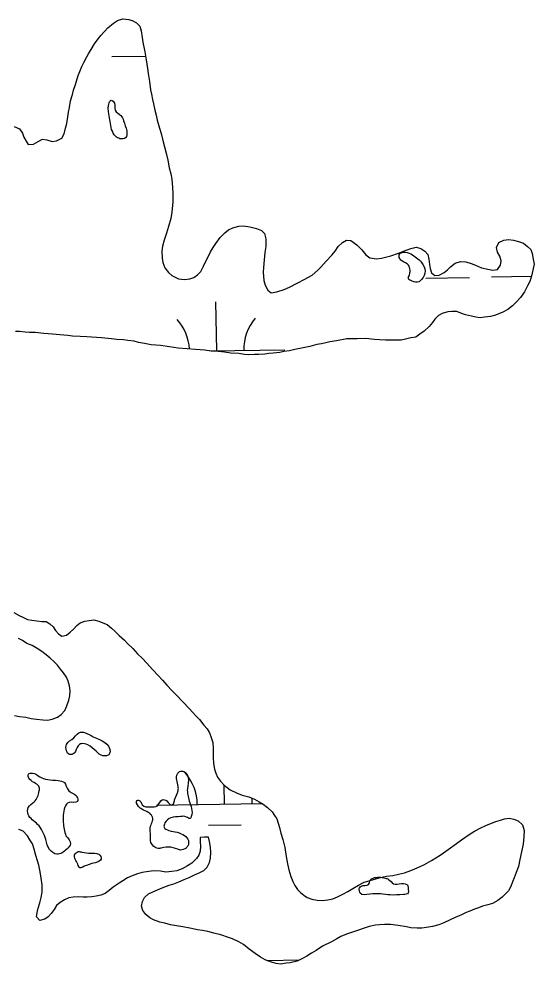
# Model space of a CAD drawing. Extents: x 3887375 to 3925618, y 296674 to 322633.
# Drawn here: x 3904629 to 3905007, y 313429 to 314123 of the extents above; entities that cross this region are included whole.
import ezdxf

# ---------------------------------------------------------------- set-up
doc = ezdxf.new("R2010")
doc.units = 0
doc.layers.add('V-RIVR-EDGE', color=7, linetype='Continuous')
doc.layers.add('V-WETL-SWMP', color=7, linetype='Continuous')

msp = doc.modelspace()

# ---------------------------------------------------------------- linework, layer by layer
at = {"layer": 'V-RIVR-EDGE'}
for points in [[(3904696.61, 314041.44), (3904694.58, 314052.87), (3904694.9, 314061.07), (3904696.37, 314062.83), (3904697.83, 314062.24), (3904699.28, 314055.49), (3904703.37, 314051.67), (3904705.41, 314047.86), (3904707.74, 314040.53)], [(3904707.74, 314040.53), (3904706.85, 314035.26), (3904702.74, 314034.68), (3904699.52, 314036.45), (3904696.61, 314041.44)], [(3904915.5, 313934.83), (3904915.8, 313938.06), (3904914.64, 313941.87), (3904909.67, 313945.1), (3904907.91, 313947.45), (3904908.21, 313950.09), (3904910.56, 313951.25), (3904916.42, 313950.07), (3904924.31, 313943.89)], [(3904924.31, 313943.89), (3904926.93, 313937.44), (3904924.28, 313931.3), (3904922.23, 313929.54), (3904917.25, 313930.14), (3904914.61, 313931.91), (3904915.5, 313934.83)], [(3904685.22, 313584.99), (3904679.08, 313589.69), (3904674.4, 313590.58), (3904672.05, 313589.12), (3904669.11, 313583.56), (3904665.59, 313582.69), (3904663.54, 313585.33), (3904663.55, 313590.02), (3904668.84, 313594.99), (3904673.83, 313599.08), (3904676.76, 313598.78), (3904683.2, 313595.54)], [(3904683.2, 313595.54), (3904695.48, 313585.25), (3904694.89, 313582.91), (3904692.83, 313581.75), (3904690.2, 313581.75), (3904685.22, 313584.99)], [(3904648.41, 313520.22), (3904642.29, 313531.37), (3904635.4, 313538.68), (3904635.41, 313543.67), (3904639.65, 313547.88), (3904643.5, 313555.93), (3904643.51, 313558.61), (3904636.62, 313564.39), (3904635.48, 313568.23), (3904638.55, 313568.99), (3904643.91, 313566.29), (3904649.67, 313564.36), (3904657.34, 313563.57), (3904661.94, 313562.02), (3904664.62, 313556.64), (3904671.13, 313551.64), (3904671.5, 313548.18), (3904665.36, 313547.43), (3904662.28, 313543.98), (3904661.12, 313538.23), (3904661.1, 313532.86), (3904663, 313522.87)], [(3904746.87, 313512.47), (3904740.13, 313514.53), (3904733.1, 313513.97), (3904730.75, 313513.68), (3904725.49, 313518.09), (3904725.21, 313523.07), (3904724.93, 313528.93), (3904726.41, 313533.03), (3904726.71, 313536.54), (3904725.54, 313538.6), (3904716.47, 313544.48), (3904715.31, 313548.88), (3904716.48, 313549.17), (3904719.11, 313545.64), (3904724.97, 313544.16), (3904730.25, 313545.03), (3904733.77, 313549.42), (3904737.29, 313548.53), (3904740.79, 313545.59), (3904741.97, 313546.47), (3904742.85, 313549.39), (3904745.51, 313556.13), (3904745.52, 313559.06), (3904744.95, 313568.43), (3904746.71, 313570.19), (3904749.64, 313570.18), (3904752.86, 313565.78), (3904752.25, 313557.57), (3904753.69, 313548.49), (3904755.13, 313537.06), (3904754.25, 313535.59), (3904751.61, 313536.77), (3904747.22, 313537.08), (3904740.19, 313536.22), (3904735.78, 313532.42), (3904735.19, 313529.2), (3904738.7, 313526.84), (3904744.85, 313525.66)], [(3904663, 313522.87), (3904666.44, 313517.11), (3904663.74, 313513.28), (3904656.44, 313509.46), (3904651.07, 313512.92), (3904648.41, 313520.22)], [(3904744.85, 313525.66), (3904753.04, 313519.48), (3904752.73, 313515.97), (3904751.26, 313513.92), (3904746.87, 313512.47)], [(3904676.38, 313500.58), (3904673.3, 313499.43), (3904671.77, 313502.12), (3904669.49, 313509.04), (3904672.18, 313511.34), (3904674.87, 313510.94)], [(3904674.87, 313510.94), (3904681.39, 313510.16), (3904687.14, 313509.38), (3904689.05, 313505.92), (3904684.44, 313503.25), (3904676.38, 313500.58)], [(3904910.86, 313479.83), (3904901.19, 313479.56), (3904886.25, 313480.19), (3904879.22, 313480.79), (3904878.64, 313482.55), (3904878.64, 313484.89), (3904879.82, 313486.06), (3904885.39, 313487.22), (3904886.57, 313490.44), (3904888.62, 313491.9), (3904897.7, 313491.88), (3904900.05, 313490.99), (3904903.55, 313487.76), (3904909.41, 313488.04)], [(3904909.41, 313488.04), (3904914.1, 313486.56), (3904914.39, 313484.22), (3904914.38, 313481), (3904910.86, 313479.83)]]:
    msp.add_spline(points, degree=3, dxfattribs=at)
at = {"layer": 'V-WETL-SWMP'}
for p, q in [((3904696.67, 314094.89), (3904721.58, 314095.32)), ((3904927.49, 313932.33), (3904959.49, 313932.87)), ((3904975.49, 313933.15), (3905004.87, 313933.65)), ((3904773.79, 313878.94), (3904773.18, 313914.93)), ((3904768.85, 313878.85), (3904823.79, 313879.8)), ((3904779.5, 313546.31), (3904779.27, 313560.08)), ((3904729.51, 313545.45), (3904807, 313546.78)), ((3904767.77, 313530.68), (3904791.77, 313531.09)), ((3904810.89, 313431.4), (3904834.51, 313431.81))]:
    msp.add_line(p, q, dxfattribs=at)
for points in [[(3904676.34, 314090.52), (3904678.35, 314094.66), (3904679.85, 314097.42), (3904681.57, 314100.17), (3904684.05, 314104.31), (3904686.01, 314107.05), (3904688.69, 314110.48), (3904693.78, 314115.93), (3904698.11, 314119.53), (3904700.98, 314121.31), (3904704.77, 314122.59), (3904709.2, 314122.21), (3904712.21, 314121.18), (3904714.97, 314119.68), (3904717.23, 314117.27), (3904718.28, 314113.73), (3904719.07, 314109.02), (3904719.66, 314105.49), (3904721.06, 314098.43), (3904722.04, 314092.54), (3904723.01, 314086.19), (3904723.59, 314082.43), (3904724.57, 314076.55), (3904725.3, 314070.44), (3904725.91, 314067.38), (3904726.71, 314063.37), (3904727.31, 314060.31), (3904728.33, 314055.6), (3904729.39, 314052.05), (3904730.2, 314048.28), (3904731.88, 314042.38), (3904732.92, 314038.37), (3904734.37, 314032.47), (3904735.42, 314028.69), (3904736.87, 314023.03), (3904737.91, 314019.02), (3904738.9, 314013.37), (3904740.15, 314008.88), (3904740.73, 314004.88), (3904741.23, 313998.78), (3904741.56, 313994.56), (3904741.59, 313988.24), (3904740.88, 313980.78), (3904740.03, 313976.12), (3904738.44, 313970.32), (3904736.87, 313965.23), (3904735.3, 313960.13), (3904733.98, 313955.73), (3904733.39, 313952), (3904733.7, 313947.08), (3904734.3, 313943.78), (3904735.81, 313939.99), (3904738.5, 313936.39), (3904740.77, 313934.21), (3904745.84, 313931.71), (3904750.04, 313931.34), (3904754.04, 313931.91), (3904757.11, 313932.74), (3904759.75, 313934.77), (3904762.17, 313937.26), (3904764.17, 313941.17), (3904765.92, 313944.86), (3904767.68, 313948.55), (3904769.18, 313951.54), (3904771.16, 313954.75), (3904773.13, 313957.73), (3904776.31, 313962.08), (3904779.7, 313965.48), (3904782.58, 313967.72), (3904785.67, 313969.26), (3904790.16, 313970.52), (3904793.44, 313970.65), (3904798.1, 313970.03), (3904802.97, 313968.7), (3904806.67, 313967.17), (3904808.93, 313964.99), (3904809.98, 313961.22), (3904809.8, 313955.6), (3904809.19, 313951.18), (3904808.55, 313945.82), (3904808.13, 313940.22), (3904808.02, 313936.71), (3904808.52, 313930.61), (3904809.34, 313927.07), (3904811.33, 313923.5), (3904813.84, 313921.54), (3904817.85, 313922.35), (3904823.28, 313924.04), (3904827.32, 313925.79), (3904833.27, 313928.87), (3904838.03, 313931.29), (3904843.99, 313934.6), (3904848.08, 313938.22), (3904850.26, 313940.48), (3904854.15, 313944.81), (3904858.26, 313949.12), (3904860.7, 313952.08), (3904862.92, 313955.52), (3904866.06, 313958.46), (3904869.16, 313960.23), (3904872.42, 313959.89)], [(3904624.97, 314043.51), (3904628.9, 314041.98), (3904631.13, 314038.63), (3904632.21, 314035.79), (3904633.76, 314032.93), (3904635.31, 314030.3), (3904639.3, 314030.64), (3904642.64, 314032.64), (3904645.97, 314034.4), (3904649, 314033.84), (3904652.93, 314032.54), (3904656.23, 314033.13), (3904660.04, 314035.12), (3904661.78, 314038.34), (3904662.84, 314042.28), (3904663.66, 314045.76), (3904664.23, 314049.02), (3904664.87, 314054.15), (3904665.68, 314057.63), (3904666.54, 314062.52), (3904667.86, 314067.16), (3904668.66, 314070.17), (3904670.2, 314074.34), (3904672.06, 314081.06), (3904673.33, 314084.06), (3904674.85, 314087.76), (3904676.34, 314090.52)], [(3904872.42, 313959.89), (3904876.76, 313956.71), (3904880.39, 313953.08), (3904883.31, 313949.48), (3904886.29, 313947.27), (3904891.17, 313946.41), (3904894.94, 313946.99), (3904901.77, 313948.64), (3904907.22, 313950.57), (3904911.01, 313952.09), (3904916.46, 313954.02), (3904920.24, 313955.06), (3904923.71, 313954.01), (3904926.69, 313952.05), (3904928.95, 313949.63), (3904929.55, 313946.34), (3904930.12, 313942.34), (3904930.49, 313939.29), (3904931.56, 313936.21), (3904934.07, 313934.26), (3904937.12, 313934.39), (3904940.93, 313936.37), (3904943.33, 313938.4), (3904945.51, 313940.67), (3904948.87, 313943.37), (3904952.89, 313944.64), (3904956.63, 313944.29), (3904960.56, 313942.99), (3904963.8, 313941.72), (3904968.19, 313939.93), (3904972.83, 313938.85), (3904976.56, 313938.26), (3904980.08, 313938.61), (3904982.29, 313941.82), (3904982.63, 313945.08), (3904981.8, 313948.39), (3904980.03, 313951.48), (3904979.2, 313954.79), (3904980.96, 313958.48), (3904984.76, 313960.22), (3904988.04, 313960.59), (3904991.78, 313960.23), (3904995.49, 313959.17), (3904999.19, 313957.88), (3905002.15, 313955.45), (3905004.42, 313953.27), (3905005.5, 313950.42), (3905006.3, 313946.19), (3905006.89, 313942.66), (3905006.08, 313939.41), (3905005.23, 313934.75), (3905003.66, 313929.89), (3905002.4, 313927.12), (3904999.91, 313922.29), (3904996.96, 313918.17), (3904993.81, 313914.77), (3904990.92, 313912.05), (3904987.55, 313909.35), (3904983.98, 313907.36), (3904978.52, 313905.2), (3904974.75, 313904.15), (3904970.52, 313903.59), (3904967.23, 313903.23), (3904964.2, 313903.56), (3904960.95, 313904.36), (3904956.54, 313905.44), (3904953.06, 313906.49), (3904950.06, 313907.76), (3904946.55, 313907.87), (3904943.5, 313907.51), (3904939.25, 313906.47), (3904936.63, 313904.92), (3904933.96, 313902.2), (3904932.25, 313899.68), (3904929.81, 313896.72), (3904926.19, 313893.32), (3904923.07, 313891.09), (3904919.97, 313889.08), (3904916.44, 313888.49), (3904912.43, 313887.45), (3904909.36, 313886.85), (3904903.98, 313886.79), (3904897.66, 313886.76), (3904893.23, 313887.14), (3904889.72, 313887.25), (3904883.42, 313887.93), (3904876.86, 313887.67), (3904873.82, 313887.77), (3904869.37, 313887.68), (3904861.84, 313886.29), (3904856.9, 313885.51), (3904853.84, 313884.91), (3904850.77, 313884.07), (3904847.24, 313883.48), (3904842.29, 313882.24), (3904837.34, 313881.23), (3904831.22, 313880.03), (3904827.2, 313878.99), (3904823.21, 313878.41), (3904820.15, 313877.81), (3904815.21, 313877.27)], [(3904815.21, 313877.27), (3904812.16, 313876.9), (3904809.1, 313876.53), (3904804.65, 313876.21), (3904801.61, 313876.31), (3904797.15, 313875.98), (3904794.12, 313876.32), (3904789.93, 313876.92), (3904784.09, 313877.34), (3904779.43, 313877.96), (3904774.76, 313878.35), (3904769.63, 313878.75), (3904764.97, 313879.37), (3904761.7, 313879.71), (3904758.2, 313879.82), (3904752.13, 313880.49), (3904745.6, 313880.93), (3904739.07, 313881.85), (3904732.55, 313882.76), (3904725.79, 313883.45), (3904720.67, 313884.32), (3904716.25, 313885.16), (3904713.23, 313885.96), (3904708.57, 313886.58), (3904705.31, 313886.92), (3904700.41, 313887.31), (3904696.44, 313887.68), (3904689.21, 313888.38), (3904681.74, 313889.09), (3904678.47, 313889.2), (3904673.56, 313889.35), (3904667.96, 313889.77), (3904664.46, 313890.12), (3904658.63, 313890.78), (3904653.26, 313891.18), (3904646.96, 313891.62), (3904640.43, 313892.3), (3904636.22, 313892.44), (3904633.18, 313892.54), (3904628.99, 313893.14), (3904625.95, 313893.24)], [(3904624.94, 313686.86), (3904628.62, 313684.62), (3904631.4, 313683.36), (3904634.88, 313681.83), (3904638.15, 313681.26), (3904641.66, 313680.67), (3904645.4, 313680.32), (3904648.46, 313680.22), (3904651.22, 313678.48), (3904653.73, 313676.29), (3904655.53, 313673.64), (3904657.56, 313671.23), (3904660.09, 313669.5), (3904663.41, 313670.33), (3904666.3, 313672.35), (3904668.72, 313674.62), (3904671.16, 313677.37), (3904673.58, 313679.4), (3904676.9, 313680.47)], [(3904676.9, 313680.47), (3904680.21, 313681.07), (3904683.51, 313681.43), (3904687.25, 313680.6), (3904690.26, 313679.33), (3904693.27, 313678.06), (3904696.48, 313675.37), (3904698.99, 313673.17), (3904702.18, 313670.01), (3904706.06, 313666.6), (3904708.34, 313664.17), (3904712.21, 313660.52), (3904715.61, 313656.65), (3904719.25, 313653.01), (3904722.21, 313649.86), (3904726.98, 313644.77), (3904730.84, 313640.65), (3904734.02, 313637.25), (3904737.19, 313633.62), (3904741.05, 313629.5), (3904743.78, 313626.6), (3904749.24, 313621.01), (3904753.55, 313616.41), (3904758.55, 313611.08), (3904761.05, 313608.41), (3904764.44, 313604.3), (3904766.7, 313601.41), (3904768.48, 313598.53), (3904769.79, 313595.2), (3904770.84, 313591.4), (3904771.17, 313587.16), (3904771.3, 313583.87), (3904771.19, 313580.35), (3904771.52, 313576.11), (3904772.08, 313571.86), (3904773.17, 313569), (3904774.48, 313565.9), (3904776.5, 313563.02), (3904779.22, 313560.11), (3904783.58, 313556.68), (3904788.44, 313554.41), (3904792.39, 313552.87), (3904797.28, 313551.53), (3904801.45, 313549.75), (3904804.92, 313547.99), (3904807.92, 313546.25), (3904811.13, 313543.8), (3904814.55, 313540.63), (3904816.35, 313537.99), (3904817.9, 313535.35), (3904818.98, 313532.26), (3904819.82, 313529.18), (3904820.86, 313524.91), (3904822.35, 313520.17), (3904823.81, 313514.48), (3904824.77, 313507.87), (3904825.77, 313502.43), (3904826.8, 313497.93), (3904828.29, 313493.18), (3904829.81, 313489.37), (3904831.12, 313486.51), (3904833.15, 313483.62), (3904835.43, 313481.43), (3904837.71, 313479.48), (3904840.24, 313477.75), (3904843.73, 313476.46), (3904847.46, 313475.64), (3904851.45, 313475.51), (3904855.46, 313475.85), (3904859.01, 313476.67), (3904862.58, 313478.2), (3904866.41, 313480.19), (3904870, 313482.19), (3904873.82, 313484.18), (3904877.9, 313486.64), (3904881.97, 313488.85), (3904885.76, 313489.91), (3904888.85, 313490.98), (3904894.07, 313492.46), (3904898.56, 313493.25), (3904903.04, 313493.81), (3904907.31, 313494.85), (3904911.81, 313495.88), (3904916.33, 313497.61), (3904919.42, 313498.68), (3904923.23, 313500.44), (3904926.34, 313501.98), (3904931.6, 313504.87), (3904937.84, 313508.66), (3904940.25, 313510.46), (3904943.85, 313512.93), (3904949.87, 313517.2), (3904953.48, 313519.91), (3904959.25, 313523.95), (3904963.09, 313526.41), (3904967.39, 313528.62), (3904971.45, 313530.6), (3904975.5, 313532.35), (3904978.83, 313533.42), (3904982.16, 313534.49), (3904985.24, 313535.33)], [(3904625.3, 313611.17), (3904629.04, 313610.58), (3904633.72, 313609.96), (3904637.45, 313609.13), (3904641.43, 313608.53), (3904646.12, 313608.14), (3904649.63, 313607.79), (3904652.95, 313608.63), (3904656.99, 313610.14), (3904659.64, 313611.93), (3904662.32, 313614.9), (3904663.84, 313618.38), (3904665.15, 313622.57), (3904665.96, 313625.6), (3904666.08, 313629.35), (3904665.73, 313633.12), (3904664.66, 313636.45), (3904663.58, 313639.3), (3904661.34, 313642.67), (3904659.08, 313645.33), (3904656.82, 313648.22), (3904654.08, 313650.89), (3904651.58, 313653.33), (3904648.6, 313655.77), (3904645.39, 313658.23), (3904641.94, 313660.45), (3904638.25, 313662.69), (3904634.31, 313664.23), (3904631.08, 313666.21), (3904628.31, 313667.71)], [(3904985.24, 313535.33), (3904988.55, 313535.92), (3904992.05, 313535.1), (3904995.07, 313534.07), (3904998.25, 313530.91), (3904999.54, 313526.87), (3904999.38, 313522.18), (3904998.74, 313516.79), (3904997.62, 313511.19), (3904996.49, 313505.58), (3904995.39, 313500.45), (3904993.6, 313496.04), (3904992.29, 313492.09), (3904991.02, 313489.08), (3904989.74, 313485.83), (3904987.99, 313482.59), (3904985.8, 313480.31), (3904983.38, 313478.04), (3904980.24, 313475.56), (3904976.41, 313473.33), (3904972.85, 313472.27), (3904969.06, 313471.22), (3904965.97, 313470.15), (3904963.11, 313469.06), (3904959.78, 313467.76), (3904956.92, 313466.68), (3904953.58, 313464.91), (3904949.04, 313462.94), (3904945.23, 313461.18), (3904940.69, 313458.98), (3904936.89, 313457.69), (3904932.38, 313456.43), (3904929.31, 313455.83), (3904924.35, 313455.28), (3904921.06, 313455.15), (3904916.37, 313455.54), (3904913.1, 313456.12), (3904907.02, 313457.02), (3904901.41, 313457.91), (3904896.94, 313457.82), (3904893.41, 313457.7), (3904890.34, 313457.32), (3904885.84, 313456.29), (3904882.76, 313455.46), (3904876.35, 313453.31), (3904873.49, 313452.23), (3904869.21, 313450.73), (3904864.93, 313448.98), (3904862.06, 313447.43), (3904857.99, 313445.21), (3904851.53, 313441.9), (3904846.73, 313438.76), (3904843.38, 313436.76), (3904840.01, 313434.52), (3904836.43, 313432.75), (3904832.85, 313430.99), (3904827.87, 313429.74), (3904824.81, 313429.37), (3904820.56, 313428.8), (3904817.51, 313429.14), (3904814.02, 313430.19), (3904809.38, 313431.98), (3904805.92, 313433.98), (3904802, 313436.46), (3904797.64, 313439.65), (3904793.52, 313443.08), (3904790.06, 313445.07), (3904785.44, 313447.33), (3904782.41, 313448.37), (3904776.83, 313450.2), (3904771.71, 313451.54), (3904767.27, 313452.62), (3904763.31, 313453.46), (3904759.8, 313454.04), (3904753.96, 313455.17), (3904748.82, 313456.04), (3904744.38, 313456.89), (3904739.94, 313457.74), (3904735.75, 313458.82), (3904732.02, 313459.64), (3904727.37, 313461.2), (3904724.59, 313462.7), (3904721.85, 313465.14), (3904719.6, 313468.04), (3904718.53, 313471.36), (3904719.35, 313474.86), (3904720.85, 313477.63), (3904723.76, 313480.36), (3904728.53, 313482.55), (3904732.1, 313484.08), (3904734.96, 313485.16), (3904739, 313486.68), (3904742.33, 313487.75), (3904745.9, 313489.28), (3904749.95, 313490.79), (3904753.52, 313492.32)], [(3904753.52, 313492.32), (3904757.1, 313494.08), (3904761.4, 313496.06), (3904764.27, 313497.61), (3904766.69, 313499.88), (3904768.45, 313503.35), (3904769.26, 313506.61), (3904769.39, 313510.6), (3904769.29, 313514.6), (3904768.48, 313518.86), (3904767.88, 313521.93), (3904764.83, 313522.03), (3904761.76, 313521.66), (3904761.65, 313518.38), (3904761.79, 313515.32), (3904761.68, 313511.79), (3904760.64, 313508.77), (3904758.91, 313506.24), (3904755.51, 313502.83), (3904752.39, 313500.82), (3904748.33, 313498.83), (3904744.52, 313497.31), (3904740.97, 313496.72), (3904736.5, 313496.4), (3904732.52, 313496.99), (3904727.36, 313497.16), (3904722.17, 313496.63), (3904719.09, 313496.02), (3904715.54, 313494.96), (3904711.73, 313493.67), (3904708.39, 313492.14), (3904704.79, 313489.9), (3904702.15, 313488.11), (3904697.83, 313485.2), (3904694.93, 313482.94), (3904691.81, 313480.69), (3904688.71, 313479.38), (3904685.4, 313478.78), (3904682.09, 313478.18), (3904678.79, 313477.82), (3904675.73, 313477.92), (3904671.98, 313478.28), (3904668.45, 313477.92), (3904665.14, 313477.33), (3904662.04, 313476.02), (3904658.92, 313474), (3904656.26, 313471.74), (3904654.53, 313468.97), (3904652.31, 313465.99), (3904650.12, 313463.48), (3904647.47, 313461.68), (3904643.92, 313460.86), (3904641.42, 313463.52), (3904641.99, 313466.56), (3904642.57, 313469.83), (3904643.87, 313473.79), (3904644.94, 313477.74), (3904645.54, 313481.72), (3904645.71, 313486.89), (3904644.93, 313491.85), (3904644.14, 313496.57), (3904643.13, 313501.54), (3904642.29, 313504.62), (3904641, 313508.43), (3904639.74, 313513.17), (3904638.46, 313516.97), (3904636.68, 313520.08), (3904634.89, 313522.96), (3904631.71, 313526.35), (3904628.46, 313527.63)]]:
    msp.add_lwpolyline(points, dxfattribs=at)
for centre, start, end in [((3904718.55, 313878.46), 3.00145, 41.7552), ((3904829.02, 313880.36), 140.21154, 181.75519), ((3904724.26, 313545.84), 0.21154, 41.7552), ((3904834.73, 313547.73), 175.4287, 181.75519)]:
    msp.add_arc(centre, 35.25, start, end, dxfattribs=at)

doc.saveas('drawing.dxf')
